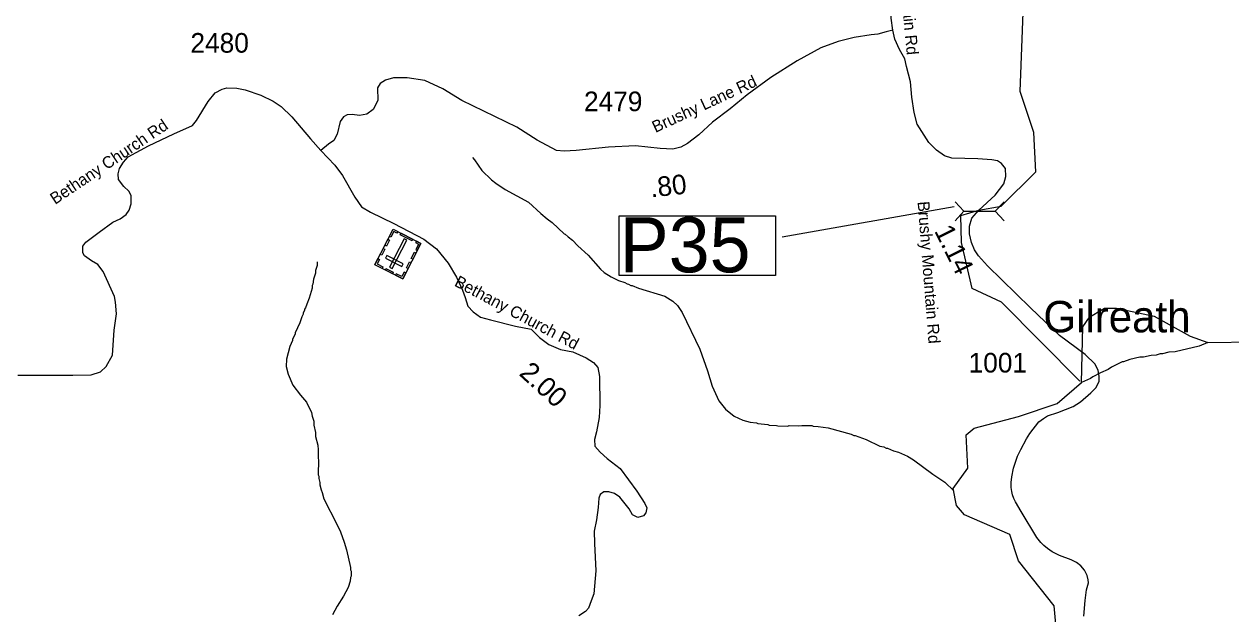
# Model space of a CAD drawing. Extents: x 1248224 to 1454986, y 825081 to 985870.
# Drawn here: x 1379404 to 1387083, y 840583 to 844336 of the extents above; entities that cross this region are included whole.
import ezdxf

# ---------------------------------------------------------------- set-up
doc = ezdxf.new("R2010")
doc.units = 0
for name, color, linetype in [('Exist Civil Demographics Community Label', 7, 'Continuous'), ('Exist Cultural Cemetery CELL', 7, 'Continuous'), ('Exist Hydrographic Creek Single Shore', 7, 'Continuous'), ('Exist Hydrographic Misc Water Feature', 7, 'Continuous'), ('Exist Road Secondary Mileage Hundredths English Label', 7, 'Continuous'), ('Exist Road Secondary Structure Pipe CELL', 7, 'Continuous'), ('Exist Road Secondary Structure Pipe Number Label', 7, 'Continuous'), ('Exist Road Secondary Type 41 Attributed', 7, 'Continuous'), ('Exist Road Secondary Type 51 Attributed', 7, 'Continuous'), ('Exist Road Secondary Type 51 Label', 7, 'Continuous'), ('Exist Road Secondary Type 51 Number Label', 7, 'Continuous')]:
    doc.layers.add(name, color=color, linetype=linetype)

msp = doc.modelspace()

# ---------------------------------------------------------------- linework, layer by layer
at = {"layer": 'Exist Cultural Cemetery CELL'}
for points in [[(1381813.2, 842714.2), (1381636.1, 842805), (1381752.2, 843031.6), (1381929.4, 842940.8)], [(1381781.7, 843016.5), (1381776.4, 843006.3), (1381756.9, 843016.3), (1381738.4, 842980.4), (1381728.5, 842985.4), (1381752.2, 843031.6)], [(1381729.3, 842962.1), (1381709.6, 842923.6), (1381699.5, 842928.8), (1381719.2, 842967.3)], [(1381729.6, 842790), (1381746.2, 842781.5), (1381838.7, 842962), (1381822.1, 842970.5)], [(1381873, 842956.8), (1381797.5, 842995.5), (1381802.7, 843005.7), (1381878.2, 842967)], [(1381899.9, 842955.9), (1381894.7, 842945.6), (1381914.2, 842935.6), (1381895.8, 842899.6), (1381905.7, 842894.6), (1381929.4, 842940.8)], [(1381699.3, 842903.5), (1381679.5, 842864.9), (1381669.4, 842870.1), (1381689.1, 842908.7)], [(1381897.5, 842878.6), (1381877.7, 842840), (1381867.6, 842845.2), (1381887.4, 842883.8)], [(1381655.8, 842843.6), (1381665.9, 842838.5), (1381651.2, 842809.8), (1381687.3, 842791.3), (1381682.2, 842781.4), (1381636, 842805.1)], [(1381808, 842793.4), (1381816.5, 842810), (1381711.7, 842863.7), (1381703.2, 842847.1)], [(1381866.8, 842818.8), (1381847.1, 842780.2), (1381836.9, 842785.4), (1381856.7, 842823.9)], [(1381747.3, 842748), (1381701.2, 842771.6), (1381706.4, 842781.8), (1381752.5, 842758.2)], [(1381833, 842752.8), (1381822.9, 842757.9), (1381808.2, 842729.3), (1381772.1, 842747.8), (1381767, 842737.9), (1381813.2, 842714.2)]]:
    msp.add_lwpolyline(points, close=True, dxfattribs=at)
at = {"layer": 'Exist Hydrographic Creek Single Shore'}
msp.add_lwpolyline([(1386178.2, 839390.4), (1386159.9, 839436.6), (1386139.3, 839555.8), (1386088.5, 839771.6), (1386006.1, 840117.1), (1385958, 840633.4), (1385731, 840920.4), (1385676.1, 841088.9), (1385387, 841212.9), (1385338, 841272.9), (1385315.1, 841381.8), (1385410, 841511.1), (1385397.5, 841723.2), (1385449.4, 841765.9), (1385731.2, 841838.8), (1385976.9, 841921.3), (1386131.8, 842055.9), (1386140.2, 842409.5), (1386182.9, 842472.1)], dxfattribs=at)
at = {"layer": 'Exist Hydrographic Misc Water Feature'}
for points in [[(1386122, 842064.7), (1385623, 842567.2), (1385436.6, 842653.7), (1385369.8, 842946.5), (1385363.9, 843117.5), (1385478.1, 843152.9), (1385621.2, 843178.4), (1385841, 843396.6), (1385829, 843646.4), (1385743, 843907.4), (1385763, 844465.1), (1385842, 844653.9), (1385919, 844760.7), (1385920.1, 844829.6), (1385879.1, 844869.8), (1385738, 844898.9), (1385471, 844871.5), (1385068, 844722)], [(1382257, 843486.7), (1382270.6, 843472.4), (1382317.1, 843405.3), (1382377.7, 843345.7), (1382405.1, 843323.1), (1382464.2, 843283.6), (1382614.3, 843203.9), (1382692.5, 843130), (1382731.8, 843097), (1382765.2, 843074.2), (1382841.5, 843002.3), (1382847.4, 843000.1), (1382865.1, 842981.7), (1382892.6, 842961), (1382927.7, 842924.2), (1382992.3, 842866.5), (1383072.2, 842776.6), (1383095.7, 842756), (1383139, 842726.9), (1383186.5, 842703.8), (1383226.2, 842690.8), (1383242, 842682.4), (1383250, 842682.2), (1383265.8, 842673.8), (1383273.7, 842673.6), (1383313.3, 842656.6), (1383480.1, 842604.5), (1383531.4, 842573.2), (1383560.7, 842544.5), (1383591.8, 842501.7), (1383704.2, 842267), (1383752.9, 842129.8), (1383782.5, 842033.1), (1383824.2, 841938.1), (1383867, 841885.1), (1383921.9, 841841.7), (1383977.4, 841816.3), (1384025.1, 841803.1), (1384064.9, 841798.1), (1384072.8, 841793.9), (1384136.7, 841788.3), (1384144.6, 841784.1), (1384192.6, 841782.9), (1384200.5, 841778.7), (1384264.6, 841777.1), (1384272.6, 841780.9), (1384328.6, 841779.6), (1384352.7, 841782.9), (1384416.7, 841781.4), (1384424.6, 841777.1), (1384456.6, 841776.3), (1384520.4, 841766.7), (1384667.5, 841727.1), (1384683.3, 841718.7), (1384691.3, 841718.5), (1384762.6, 841692.7), (1384849.7, 841650.5), (1384873.6, 841646), (1384889.4, 841637.6), (1384897.3, 841637.4), (1384937, 841620.4), (1384968.8, 841611.6), (1385024.2, 841586.2), (1385063.6, 841563.2), (1385185.4, 841472.2), (1385262.2, 841420.3), (1385319.7, 841366)], [(1381268.6, 842823.6), (1381268, 842799.7), (1381259.3, 842767.9), (1381258.9, 842751.9), (1381246, 842712.2), (1381241.2, 842680.4), (1381237, 842672.5), (1381236.6, 842656.5), (1381219, 842592.9), (1381202.1, 842553.4), (1381195.5, 842529.6), (1381189.3, 842521.7), (1381189.1, 842513.7), (1381180.8, 842498), (1381180.6, 842490), (1381172.2, 842474.2), (1381159.3, 842434.5), (1381129.7, 842371.3), (1381129.5, 842363.3), (1381112.7, 842331.7), (1381112.5, 842323.7), (1381095.6, 842284.1), (1381073.6, 842204.7), (1381072.5, 842156.8), (1381083.3, 842108.5), (1381113.6, 842037.8), (1381162.1, 841974.6), (1381201.1, 841929.7), (1381233.5, 841864.9), (1381237, 841840.8), (1381248.1, 841808.5), (1381247.5, 841784.5), (1381258.4, 841736.3), (1381257.9, 841712.3), (1381272.4, 841656), (1381275.8, 841627.9), (1381274.5, 841571.9), (1381278.3, 841563.8), (1381275.9, 841467.9), (1381279.7, 841459.8), (1381279.4, 841443.8), (1381286.8, 841419.7), (1381286.4, 841403.7), (1381293.7, 841371.5), (1381301.2, 841355.4), (1381312.3, 841315.1), (1381394.4, 841153.1), (1381417.2, 841104.5), (1381441.7, 841039.9), (1381456.5, 840991.6), (1381481.8, 840879), (1381481.4, 840863), (1381485.3, 840854.9), (1381484.5, 840822.9), (1381480.3, 840815), (1381479.7, 840791.1), (1381466.7, 840751.4), (1381437.4, 840696.2), (1381395.9, 840633.2), (1381366.6, 840578)], [(1386182.9, 842472.1), (1386239.4, 842505.7), (1386278, 842527.6), (1386355, 842527.6), (1386595.8, 842476.8), (1386823.5, 842350.5), (1386935.7, 842310.4), (1387236.1, 842314.8)], [(1386935.7, 842310.4), (1386881.8, 842287.5), (1386728.9, 842251.4), (1386688.8, 842248.4), (1386648.5, 842237.4), (1386632.5, 842237.8), (1386608.3, 842230.4), (1386576.2, 842227.2), (1386527.9, 842216.4), (1386503.9, 842217), (1386439.5, 842202.6), (1386399.3, 842187.7), (1386391.3, 842187.8), (1386324.3, 842153.5), (1386302, 842138.1), (1386253.5, 842117.3), (1386204.9, 842092.5), (1386188.6, 842080.9), (1386131.8, 842055.9)]]:
    msp.add_lwpolyline(points, dxfattribs=at)
at = {"layer": 'Exist Road Secondary Structure Pipe CELL'}
for p, q in [((1385327.5, 843205.5), (1385384.7, 843145)), ((1385640.4, 843205.5), (1385583.1, 843145)), ((1385327.5, 843084.6), (1385384.7, 843145)), ((1385384.7, 843145), (1385583.1, 843145)), ((1385640.4, 843084.6), (1385583.1, 843145))]:
    msp.add_line(p, q, dxfattribs=at)
at = {"layer": 'Exist Road Secondary Structure Pipe Number Label'}
msp.add_line((1385321.2, 843173.5), (1384227.2, 842979.8), dxfattribs=at)
msp.add_lwpolyline([(1383190.4, 843116.8), (1384185.8, 843116.8), (1384185.8, 842736.9), (1383190.4, 842736.9)], close=True, dxfattribs=at)
at = {"layer": 'Exist Road Secondary Type 41 Attributed'}
for points in [[(1384932.7, 844298.6), (1384890.3, 844288), (1384837.3, 844272.1), (1384793, 844267.6), (1384686, 844251.5), (1384583.4, 844225.1), (1384474.2, 844184.4), (1384323.3, 844102.3), (1384156.2, 843996.7), (1384005.3, 843885.2), (1383897.4, 843796.4), (1383784.5, 843712.9), (1383698.1, 843630.7), (1383626.3, 843576.5), (1383583.8, 843553), (1383531, 843541.3), (1383451.9, 843544.2), (1383295.1, 843561.8), (1383123.5, 843553), (1382916.9, 843531), (1382840.7, 843528), (1382790.9, 843531), (1382669.3, 843597), (1382540.3, 843680.5), (1382189.4, 843850.1), (1382067.8, 843924.9), (1381953.5, 843976.2), (1381840.7, 843993.8), (1381754.2, 843993.8), (1381704.4, 843979.1), (1381669.2, 843958.6), (1381651.7, 843930.7), (1381654.7, 843850.6), (1381625.3, 843793.4), (1381585.8, 843762.6), (1381537.4, 843755.2), (1381490.5, 843761.1), (1381459.8, 843758.2), (1381436.3, 843745), (1381415.8, 843715.6), (1381395.3, 843636.4), (1381374.8, 843595.4), (1381341.1, 843571.9), (1381291.2, 843532.3)], [(1379976.4, 842388.8), (1379992.5, 842491.5), (1379986.6, 842566.2), (1379979.3, 842603.1), (1379906.1, 842761.5), (1379872.4, 842805.5), (1379832.8, 842830.4), (1379787.4, 842861.2), (1379777.1, 842880.2), (1379778.6, 842922.8), (1379796.2, 842949.2), (1379881.2, 843012.2), (1379969.1, 843075.3), (1380016, 843097.3), (1380052.6, 843123.7), (1380073.1, 843151.5), (1380086.3, 843192.6), (1380086.3, 843245.4), (1380070.2, 843273.3), (1380038, 843302.6), (1380005.7, 843347.1), (1380002.7, 843382.3), (1380011.5, 843417.5), (1380036.4, 843457.1), (1380067.2, 843490.8), (1380196.2, 843561.2), (1380357.3, 843638.9), (1380476, 843690.2), (1380501.7, 843723.2), (1380575, 843843.5), (1380620.4, 843899.2), (1380664.4, 843921.2), (1380693.7, 843931.5), (1380756.7, 843928.5), (1380810.9, 843916.8), (1380910.6, 843883.1), (1380988.2, 843846.4), (1381039.5, 843811.2), (1381106.9, 843745.2), (1381227.1, 843605.9), (1381291.2, 843532.3)], [(1381291.2, 843532.3), (1381380.8, 843437.9), (1381429.7, 843373.5), (1381509.4, 843234.5), (1381550.6, 843173.9), (1381607.2, 843139.2), (1381756, 843068), (1381947.7, 842967.5), (1382027.4, 842905.7), (1382102.1, 842815.6), (1382156.1, 842725.4), (1382192.9, 842643.9), (1382209.6, 842596.3), (1382227.6, 842540.9), (1382262.3, 842506.1), (1382308.6, 842471.4), (1382371.7, 842454.6), (1382529.9, 842414.7), (1382630.3, 842394.1), (1382684.3, 842342.6), (1382743.5, 842297.6), (1382818.1, 842265.4), (1382896.6, 842249.9), (1382981, 842211.8), (1383027.3, 842182.2), (1383055.6, 842150), (1383065.9, 842094.7), (1383067.2, 841909.2), (1383063.3, 841831.8), (1383046.6, 841741.6), (1383033.7, 841692.7), (1383036.3, 841650.2), (1383069.7, 841611.6), (1383113.5, 841571.7), (1383197.1, 841508.6), (1383302.6, 841363.1), (1383354.7, 841285.3), (1383366.3, 841257), (1383361.2, 841226.1), (1383345.7, 841206.8), (1383309.7, 841196.5), (1383276.2, 841213.2), (1383253.1, 841251.9), (1383195.2, 841325.3), (1383161.7, 841349.7), (1383125.7, 841358.7), (1383093.5, 841358.7), (1383069.1, 841343.3), (1383060.1, 841318.8), (1383057.5, 841259.6), (1383047.2, 841181), (1383031.8, 841110.2), (1383034.4, 841030.4), (1383042.1, 840856.6), (1383029.9, 840709.7), (1383013.1, 840665.9), (1382995.1, 840619.5), (1382975.8, 840597.7), (1382933.4, 840570.6)], [(1379364.6, 842101.5), (1379714.8, 842103), (1379830.5, 842104.5), (1379889.2, 842123.5), (1379925.8, 842157.3), (1379966.1, 842228.9), (1379976.4, 842388.8)]]:
    msp.add_lwpolyline(points, dxfattribs=at)
at = {"layer": 'Exist Road Secondary Type 51 Attributed'}
for points in [[(1384932.7, 844298.6), (1384922.1, 844374.1), (1384915.5, 844549.1)], [(1385478.1, 843152.9), (1385582.2, 843247.3), (1385637.2, 843320), (1385650.9, 843367.2), (1385649, 843418.3), (1385623.4, 843449.7), (1385597.9, 843465.4), (1385560.8, 843472.1), (1385473.6, 843479.1), (1385307.4, 843482.6), (1385259.7, 843498.9), (1385209.7, 843533.8), (1385160.9, 843582.7), (1385087.6, 843699), (1385068.3, 843772.7), (1385052, 843871.6), (1385045.1, 843968.2), (1385019.5, 844067.1), (1385007.8, 844115.9), (1384975.3, 844174.1), (1384944, 844241), (1384932.7, 844298.6)], [(1386146.6, 840568.7), (1386154.7, 840668.1), (1386163.8, 840735.2), (1386176, 840779.7), (1386174.7, 840799.6), (1386168.3, 840827.3), (1386151.5, 840862.3), (1386128.4, 840889.5), (1386101.2, 840910.8), (1386065.6, 840927.6), (1385992.5, 840955.3), (1385944.9, 840977.5), (1385915.8, 840998.8), (1385892.2, 841017.4), (1385873.6, 841038.3), (1385849.1, 841068.3), (1385747.9, 841233.9), (1385711.6, 841296), (1385702.6, 841318.3), (1385694, 841340), (1385689, 841360.9), (1385685.6, 841386.3), (1385685.6, 841419.9), (1385689.2, 841456.2), (1385699.2, 841509.7), (1385725.5, 841586.4), (1385746.4, 841630), (1385782.7, 841697.1), (1385802.6, 841730.3), (1385861.8, 841804.2), (1385890, 841826), (1385916.7, 841844.1), (1385981.6, 841863.6), (1386078.9, 841902.2), (1386126.1, 841932.6), (1386192.4, 841988.9), (1386222.6, 842022.5), (1386243.9, 842062.8), (1386245.2, 842096.4), (1386238.9, 842132.3), (1386220.3, 842171.3), (1386156.5, 842233.8), (1385992.2, 842353.8), (1385807.6, 842530.7), (1385534.7, 842798), (1385477.7, 842860.8), (1385452.2, 842900.1), (1385432.5, 842947.3), (1385418.8, 843002.3), (1385418.8, 843049.5), (1385434.5, 843100.6), (1385478.1, 843152.9)]]:
    msp.add_lwpolyline(points, dxfattribs=at)

# ---------------------------------------------------------------- texts
at = {"layer": 'Exist Civil Demographics Community Label'}
msp.add_text('Gilreath', height=200, dxfattribs=at).set_placement((1385889.9, 842374.4))
at = {"layer": 'Exist Road Secondary Mileage Hundredths English Label'}
for s, rotation, p in [('.80', 6.07731, (1383394, 843233.4)), ('1.14', 296.54749, (1385193.4, 843020.7)), ('2.00', 317.62035, (1382547.8, 842106.7))]:
    msp.add_text(s, height=125, rotation=rotation, dxfattribs=at).set_placement(p)
at = {"layer": 'Exist Road Secondary Structure Pipe Number Label'}
msp.add_text('P35', height=350, dxfattribs=at).set_placement((1383193.6, 842756.7))
at = {"layer": 'Exist Road Secondary Type 51 Label'}
for s, rotation, p in [('Brushy Mountain Rd', 275.31023, (1384936.6, 845041.9)), ('Brushy Lane Rd', 24.82179, (1383421.2, 843643.2)), ('Bethany Church Rd', 33.89854, (1379601.2, 843185.5)), ('Brushy Mountain Rd', 274.44011, (1385089.1, 843205.9)), ('Bethany Church Rd', 331.93225, (1382136, 842673.6))]:
    msp.add_text(s, height=75, rotation=rotation, dxfattribs=at).set_placement(p)
at = {"layer": 'Exist Road Secondary Type 51 Number Label'}
for s, p in [('2480', (1380462.5, 844154.3)), ('2479', (1382966.6, 843781.9)), ('1001', (1385414.1, 842118.9))]:
    msp.add_text(s, height=125, dxfattribs=at).set_placement(p)

doc.saveas('drawing.dxf')
